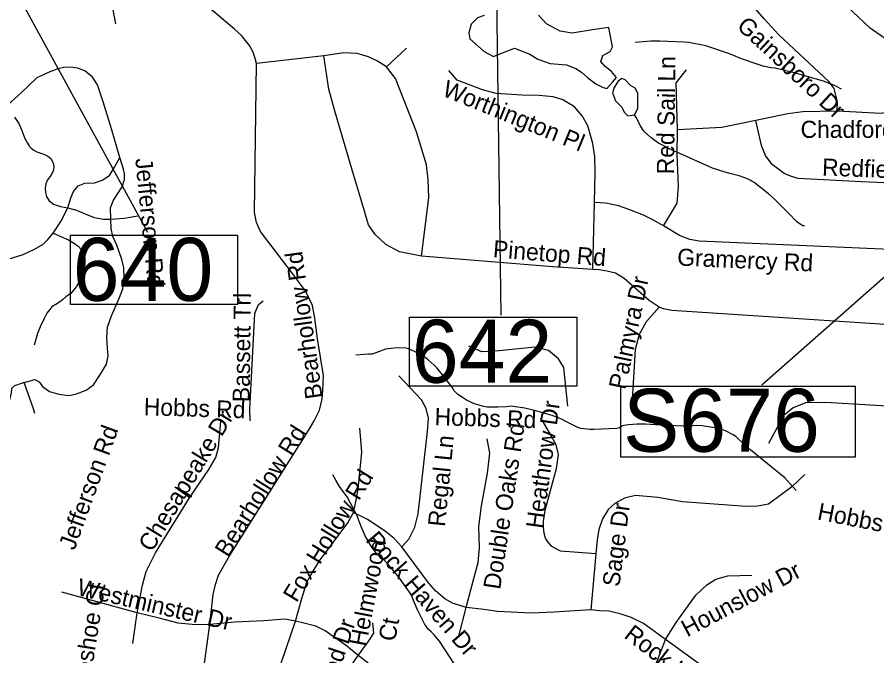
# Model space of a CAD drawing. Extents: x 1662474 to 1856135, y 779280 to 917889.
# Drawn here: x 1742746 to 1747522, y 858167 to 861715 of the extents above; entities that cross this region are included whole.
import ezdxf

# ---------------------------------------------------------------- set-up
doc = ezdxf.new("R2010")
doc.units = 0
for name, color, linetype in [('Exist Hydrographic Misc Water Feature', 7, 'Continuous'), ('Exist Hydrographic Pond Under 1500 Sq Ft', 7, 'Continuous'), ('Exist Road Non-System Type 51', 7, 'Continuous'), ('Exist Road Non-System Type 51 Label', 7, 'Continuous'), ('Exist Road Secondary Structure Standard Bridge Number Label', 7, 'Continuous'), ('Scratch_Level_6', 7, 'Continuous')]:
    doc.layers.add(name, color=color, linetype=linetype)

msp = doc.modelspace()

# ---------------------------------------------------------------- linework, layer by layer
at = {"layer": 'Exist Hydrographic Misc Water Feature'}
for points in [[(1747325.9, 861314.6), (1747290, 861333), (1747230.3, 861357.4), (1747076.6, 861402.7), (1747008.7, 861419.3), (1746956.8, 861431.7), (1746934.7, 861434), (1746890.8, 861442.3), (1746834.8, 861460.7), (1746755, 861489.3), (1746731.3, 861499.6), (1746697.2, 861513.8), (1746593.7, 861548.8), (1746571.7, 861554.9), (1746477.8, 861573.7), (1746449.7, 861576), (1746315.8, 861581), (1746297.8, 861581.2), (1746265.8, 861581.4), (1746179.7, 861574.1)], [(1747119.6, 860556.1), (1747111.6, 860556.1), (1747095.6, 860564.2), (1747077.8, 860578.4), (1747030.2, 860626.9), (1746972.6, 860685.3), (1746950.9, 860705.5), (1746919.1, 860733.8), (1746839.5, 860796.4), (1746829.5, 860802.6), (1746817.6, 860808.6), (1746793.6, 860820.8), (1746777.8, 860827), (1746757.7, 860833.1), (1746705.8, 860845.6), (1746683.9, 860851.7), (1746608, 860876.4), (1746410.8, 860964.1), (1746392.7, 860972.2), (1746309, 861014.9), (1746295.3, 861025.1), (1746265.4, 861047.2), (1746249.6, 861061.4), (1746231.5, 861077.6), (1746219.9, 861093.7), (1746208, 861111.7), (1746197.9, 861131.8), (1746188.1, 861151.9), (1746176.1, 861171.9)], [(1747073.5, 859086.1), (1747057.7, 859104.1), (1747010.1, 859156.5), (1746894.7, 859249.5), (1746821.3, 859310.1), (1746751.8, 859372.8), (1746737.8, 859384.9), (1746724.1, 859395), (1746680.2, 859417.3), (1746634.3, 859431.8), (1746608.2, 859435.9), (1746552.2, 859444.4), (1746520.3, 859446.7), (1746482.3, 859443), (1746448.3, 859443.3), (1746320.3, 859448.3), (1746236.3, 859453), (1746190.3, 859453.4), (1746142.3, 859449.8), (1746116.1, 859446), (1746104.2, 859442.1), (1746092.1, 859434.2), (1746078, 859430.2), (1745950, 859423.3), (1745929.9, 859423.5), (1745878, 859429.9), (1745860, 859436.1), (1745812.2, 859458.5), (1745766.5, 859482.9), (1745718.5, 859501.2), (1745620.7, 859530), (1745566.8, 859542.5), (1745540.9, 859546.8), (1745488.8, 859553.2), (1745464.8, 859549.4), (1745416.7, 859547.7), (1745356.8, 859548.2), (1745336.9, 859552.4), (1745312.9, 859558.6), (1745284.8, 859566.9), (1745263.1, 859577), (1745241.1, 859587.2), (1745219.2, 859601.4), (1745193.4, 859619.5), (1745173.5, 859639.8), (1745161.6, 859659.9), (1745141.9, 859686.1), (1745108.3, 859728.3), (1745078.5, 859764.6), (1745062.5, 859780.8), (1745028.9, 859811), (1745012.9, 859825.1), (1744977, 859845.5), (1744919.4, 859872), (1744905.5, 859876.1), (1744871.4, 859878.3), (1744839.4, 859876.6), (1744791.3, 859871), (1744753.1, 859855.3), (1744717, 859843.6), (1744696.9, 859841.8), (1744627, 859836.3)], [(1745230.5, 858034.8), (1745092.1, 858248), (1745060.5, 858284.3), (1745046.5, 858300.4), (1745030.5, 858312.5), (1745008.8, 858344.7), (1744969.4, 858423.1), (1744947.9, 858473.3), (1744938.1, 858499.3), (1744926.2, 858519.5), (1744866.9, 858604), (1744801.5, 858680.6), (1744787.6, 858694.7), (1744769.7, 858710.8), (1744743.9, 858733.1), (1744726, 858757.2), (1744710.3, 858779.3), (1744678.7, 858833.5), (1744655.3, 858889.8), (1744633.6, 858944), (1744578.4, 859050.5), (1744550.7, 859086.7), (1744537, 859106.9), (1744515.3, 859143.1), (1744499.5, 859173.2)]]:
    msp.add_lwpolyline(points, dxfattribs=at)
at = {"layer": 'Exist Hydrographic Pond Under 1500 Sq Ft'}
for points in [[(1745339.3, 861723.9), (1745303.8, 861711.2), (1745268.4, 861675.8), (1745255.8, 861627.8), (1745260.8, 861595), (1745339.3, 861524.2), (1745392.4, 861496.4), (1745432.8, 861514.1), (1745508.7, 861541.9), (1745594.7, 861509), (1745637.7, 861481.2), (1745706, 861458.4), (1745797.1, 861450.8), (1745850.2, 861430.6), (1745880.5, 861410.4), (1745915.9, 861377.5), (1745961.5, 861344.7), (1746001.9, 861324.4), (1746022.2, 861319.4), (1746052.5, 861354.8), (1746075.3, 861380.1), (1746047.5, 861412.9), (1746012.1, 861440.7), (1745989.3, 861468.5), (1745999.4, 861501.4), (1746039.9, 861524.2), (1746052.5, 861549.4), (1746032.3, 861658.2), (1745941.2, 861645.5), (1745830, 861625.3), (1745761.7, 861637.9), (1745685.8, 861678.4), (1745642.8, 861726.4)], [(1746151.2, 861337.1), (1746123.4, 861367.4), (1746105.7, 861375), (1746085.4, 861359.8), (1746062.7, 861324.4), (1746052.5, 861294.1), (1746070.2, 861251.1), (1746105.7, 861215.7), (1746118.3, 861187.9), (1746138.5, 861167.7), (1746176.1, 861171.9)], [(1746151.2, 861337.1), (1746176.5, 861321.9), (1746191.7, 861294.1), (1746191.7, 861208.1), (1746176.1, 861171.9)]]:
    msp.add_lwpolyline(points, dxfattribs=at)
at = {"layer": 'Exist Road Non-System Type 51'}
for p, q in [((1743231.1, 861993.2), (1743292.4, 861678.9)), ((1744796.8, 861439.8), (1744909.1, 861542.9)), ((1744448.8, 861499.6), (1744075, 861457.9)), ((1745944, 860312.7), (1745952.9, 860685.9)), ((1743703.1, 859044.5), (1743620.9, 859103.9)), ((1745960.5, 858733.5), (1745933.5, 858421.9)), ((1743411.5, 858404.9), (1742993.6, 858520.9)), ((1745200.6, 858283.9), (1745239.5, 858435.4)), ((1743387.6, 858234.5), (1743411.5, 858404.9))]:
    msp.add_line(p, q, dxfattribs=at)
for points in [[(1747781.1, 861448.1), (1747669.6, 861524.2), (1747485.4, 861654.4), (1747197.8, 861926.4), (1747114.6, 862019.8), (1746974.1, 862205.6)], [(1744075, 861457.9), (1744068.6, 861485.9), (1744055.9, 861520.9), (1744035.9, 861557), (1743992.4, 861612.9), (1743952.6, 861649.2), (1743907.5, 861688), (1743832.8, 861749.9), (1743780.5, 861791.7), (1743725.6, 861833.7), (1743668.6, 861877.5), (1743617.5, 861918.2), (1743573.1, 861947.9), (1743545.1, 861963.9), (1743531.1, 861969.4), (1743502.6, 861988.5)], [(1747300.9, 861191.9), (1747303, 861245), (1747285.4, 861317.9), (1747257.4, 861355.5), (1746977, 861616.9), (1746895.6, 861706.4), (1746764.4, 861858.6), (1746658.1, 862000.6)], [(1744796.8, 861439.8), (1744747.6, 861470.2), (1744697.9, 861495.1), (1744634.6, 861512.7), (1744560.2, 861517.2), (1744448.8, 861499.6)], [(1744991.5, 860386.4), (1744869.8, 860411.7), (1744793.6, 860452.4), (1744734.2, 860507.4), (1744697.9, 860561.8), (1744657.1, 860700.1), (1744614.4, 860840.8), (1744512.2, 861186.4), (1744476.9, 861315.9), (1744448.8, 861499.6)], [(1744363.9, 859419.5), (1744396, 859472.9), (1744426.1, 859531.1), (1744439.5, 859594.9), (1744444.2, 859642.4), (1744447.6, 859724), (1744414.6, 859928.2), (1744398.9, 860042.1), (1744386.2, 860112.2), (1744347.9, 860195.1), (1744276, 860290.2), (1744096.8, 860523.4), (1744074.8, 860574.1), (1744063.4, 860630.2), (1744075, 861457.9)], [(1747781.1, 861448.1), (1747696.9, 861260.4), (1747666.5, 861237.6), (1747630, 861208.2), (1747596.6, 861189.1), (1747546.9, 861180.4), (1747300.9, 861191.9)], [(1743315.1, 860935), (1743269.2, 861094.9), (1743223.6, 861243.9), (1743192.1, 861338.7), (1743164.2, 861381.4), (1743121.8, 861416.9), (1743080.8, 861431.1), (1743044.2, 861437.9), (1743003.4, 861434.5), (1742971.9, 861428.7), (1742926.4, 861412.2), (1742854, 861378.9), (1742767.1, 861294.6), (1742675, 861212.2)], [(1744991.5, 860386.4), (1745032.1, 860711.7), (1745028.5, 860813.8), (1745019.6, 860895.4), (1744964.4, 861077.5), (1744847.6, 861374.1), (1744796.8, 861439.8)], [(1745952.9, 860685.9), (1745957.1, 860850.2), (1745955, 860939.5), (1745943.6, 861013.5), (1745915.4, 861111.7), (1745884.6, 861166), (1745841.9, 861216.1), (1745778.1, 861255.8), (1745722.8, 861272), (1745646.6, 861279.4), (1745549.5, 861281.2), (1745406.1, 861290.9), (1745330.9, 861310.6), (1745190.4, 861364.9), (1745144.5, 861419.2)], [(1746414.6, 861088.9), (1746407.2, 861350.2), (1746463.6, 861422.2)], [(1742731.1, 861158.9), (1742755.1, 861124.8), (1742771.6, 861085.4), (1742787.9, 861041.6), (1742802.6, 861014.2), (1742813.4, 860997.2), (1742822.5, 860986.4), (1742838, 860975.9), (1742854.5, 860966.5), (1742872.1, 860961), (1742892.9, 860954.7), (1742914.9, 860942.4), (1742931.9, 860929.5), (1742942.4, 860914), (1742948, 860897.8), (1742948.8, 860881.2), (1742946.1, 860860.4), (1742933.5, 860837.6), (1742914.1, 860810.4), (1742905.1, 860789.4), (1742900.1, 860764.4), (1742902.9, 860741.4), (1742908.1, 860717.9), (1742922.8, 860694.4), (1742946.4, 860675.2), (1742986.6, 860663.9), (1743027.2, 860654.9)], [(1747300.9, 861191.9), (1747111.4, 861188.9), (1747026.9, 861178.4), (1746850, 861140.8)], [(1746850, 861140.8), (1746661.2, 861102.4), (1746414.6, 861088.9)], [(1747991.6, 860776.5), (1747436.4, 860800.4), (1747084.4, 860817.9), (1747046.9, 860829.8), (1747007.1, 860846), (1746939.5, 860896.2), (1746904.1, 860946), (1746880.4, 861001.4), (1746850, 861140.8)], [(1746337.4, 860556.5), (1746411.9, 860681.5), (1746419, 860774.4), (1746411.9, 860952.6), (1746414.6, 861088.9)], [(1743027.2, 860654.9), (1743043, 860712.2), (1743057.6, 860747.1), (1743084.4, 860778.6), (1743120.6, 860793.2), (1743174.8, 860795.1), (1743217.5, 860809), (1743259, 860836.1), (1743286, 860880.9), (1743315.1, 860935)], [(1743265.9, 860593), (1743264.8, 860654.9), (1743280.5, 860698.8), (1743301.8, 860730.2), (1743328.9, 860773.1), (1743342.1, 860813.5), (1743341.1, 860845), (1743336.6, 860869.7), (1743315.1, 860935)], [(1746337.4, 860556.5), (1746277, 860589.9), (1746224.9, 860614.9), (1746150, 860644.8), (1746086.2, 860667.2), (1746016.4, 860681.8), (1745952.9, 860685.9)], [(1742945.1, 860515.4), (1742988.1, 860579.6), (1743027.2, 860654.9)], [(1743027.2, 860654.9), (1743074.5, 860642.4), (1743113.9, 860626.4), (1743173.4, 860601.9), (1743225.4, 860592), (1743265.9, 860593)], [(1742784.1, 859685.7), (1742842.8, 859702.8), (1742867.6, 859689.6), (1742886.9, 859663.4), (1742925.1, 859635.9), (1742977.6, 859620.1), (1743033.8, 859612.4), (1743075.8, 859621.7), (1743128.2, 859642.4), (1743170, 859672), (1743208.6, 859731.6), (1743241.9, 859787.8), (1743250.6, 859833.2), (1743247.1, 859875.4), (1743243.5, 859936.1), (1743247.1, 859992.2), (1743270.2, 860056.5), (1743296, 860114.9), (1743313.1, 860156.9), (1743332.8, 860205.6), (1743339.9, 860265.2), (1743338, 860321.9), (1743327.8, 860368.4), (1743299.4, 860448.9), (1743277.1, 860496.2), (1743267.9, 860541.4), (1743265.9, 860593)], [(1743265.9, 860593), (1743340.1, 860598.5), (1743415.4, 860612.2)], [(1747978.1, 860407.4), (1746535.4, 860469.9), (1746483.4, 860479.1), (1746425.9, 860501.2), (1746337.4, 860556.5)], [(1742638.2, 860359.7), (1742695.5, 860370.2), (1742778.6, 860397.2), (1742841.6, 860425.4), (1742889.9, 860454.7), (1742915.9, 860479.4), (1742945.1, 860515.4)], [(1742945.1, 860515.4), (1743030.6, 860478.4), (1743063.1, 860458.1), (1743084.6, 860443.2), (1743102.2, 860422.9), (1743113.9, 860402.5), (1743121.8, 860378.1), (1743121.8, 860346.6), (1743118.4, 860310.4), (1743100.4, 860264.4), (1743075.5, 860219.5), (1743044.2, 860179.4), (1743015.4, 860161.2), (1742998.1, 860145), (1742968.6, 860125), (1742938.2, 860105.1), (1742927.8, 860090.7), (1742910.1, 860069.9), (1742894.9, 860041.1), (1742872.4, 859994.9), (1742858.5, 859957.4), (1742839, 859893)], [(1745944, 860312.7), (1745721.6, 860328.4), (1744991.5, 860386.4)], [(1746312.5, 860104.4), (1746257.1, 860140.8), (1746117.4, 860262.9), (1746069.6, 860292), (1746021.6, 860304.4), (1745979.4, 860311.7), (1745944, 860312.7)], [(1744040.6, 859471.5), (1744037.4, 859536.4), (1744065, 860069.4), (1744086, 860118.2), (1744111.8, 860139.5)], [(1746162.6, 859558.4), (1746181.2, 859870.4), (1746203.2, 859954.2), (1746242.6, 860024.2), (1746312.5, 860104.4)], [(1747973.1, 859989.4), (1747539.5, 860008.5), (1746382.2, 860085.7), (1746336.4, 860094.1), (1746312.5, 860104.4)], [(1745804.4, 859554.2), (1745782.2, 859768.4), (1745752.4, 859816.7), (1745698, 859863.4), (1745620.9, 859882.2), (1745423, 859860.5), (1745328, 859856), (1745255.2, 859887.8)], [(1742784.1, 859685.7), (1742730.9, 859666.2), (1742714.1, 859651.4), (1742711.5, 859627.2), (1742702, 859588.1), (1742690.2, 859554.4), (1742663.1, 859518), (1742624.1, 859486.2), (1742575.8, 859453.9), (1742521.1, 859442.9), (1742474.2, 859446.9), (1742448, 859446.6), (1742427, 859455.2), (1742411.2, 859476.5), (1742407.9, 859497.2), (1742385, 859534.2), (1742360.6, 859544.5), (1742306.2, 859565.5), (1742259, 859621.7)], [(1742843.8, 859512.2), (1742836.4, 859538.2), (1742784.1, 859685.7)], [(1745025.1, 859412.4), (1745031.6, 859486.8), (1745017.8, 859540.5), (1744991.8, 859588.6), (1744865.8, 859721.9)], [(1747881.5, 859537.4), (1747828.1, 859539.8), (1747237.6, 859574.2), (1747125.6, 859571.5), (1747057.1, 859545.2), (1747005.9, 859502.2), (1746979.4, 859455.2), (1746920.9, 859346.9)], [(1745960.5, 858733.5), (1745763.6, 858748.9), (1745715.6, 858774.2), (1745694.9, 858799.1), (1745681.2, 858820.9), (1745673.4, 858847.9), (1745668.9, 858882.2), (1745669.4, 858912.5), (1745679.9, 858976.8), (1745742.1, 859206.9), (1745753.1, 859284.4), (1745739.8, 859339.5), (1745700.4, 859410.1), (1745654.2, 859489.6)], [(1743703.1, 859044.5), (1743810.4, 859202), (1743848.8, 859268.4), (1743863.4, 859323.2), (1743877.4, 859470.8)], [(1743815.6, 858340.6), (1743834.4, 858508.2), (1743847.6, 858563.2), (1743863.9, 858615.1), (1743925.1, 858721.9), (1744363.9, 859419.5)], [(1744614.6, 858962.9), (1744628.8, 859031.4), (1744639.5, 859095.2), (1744660.8, 859297.2), (1744657.1, 859346.9), (1744649.8, 859431.1)], [(1744883.4, 858772.9), (1744922.5, 858814.6), (1744954.5, 858881.5), (1744973.9, 858955.5), (1745025.1, 859412.4)], [(1745239.5, 858435.4), (1745283.4, 858597), (1745306.4, 858685.4), (1745314.9, 858767.6), (1745310.4, 858885.4), (1745325.1, 858999.6), (1745358.1, 859182), (1745371, 859291.8), (1745357.4, 859371.8)], [(1747121.9, 859173.9), (1747050, 859106.2), (1746920.6, 859009.4), (1746858.4, 858999.1), (1746795.9, 858997), (1746441.9, 859021.9), (1746305.4, 859045.5), (1746180.1, 859057.4), (1746119.9, 859042.4), (1746066.9, 859013.5), (1746028.2, 858980.4), (1745997.2, 858927.2), (1745977.9, 858868.9), (1745968.6, 858811.4), (1745960.5, 858733.5)], [(1743411.5, 858404.9), (1743440.9, 858558.7), (1743462.9, 858635.6), (1743514.9, 858739.8), (1743703.1, 859044.5)], [(1744291, 858360.2), (1744326.4, 858485.2), (1744354.2, 858575.2), (1744386.5, 858631.4), (1744426.1, 858694.9), (1744583.1, 858905.9), (1744614.6, 858962.9)], [(1744883.4, 858772.9), (1744840.6, 858817.8), (1744790.6, 858858.7), (1744691.8, 858923.8), (1744614.6, 858962.9)], [(1745239.5, 858435.4), (1745164.8, 858458.4), (1745120.9, 858483.4), (1745070, 858526.9), (1745030.4, 858571.8), (1744914.6, 858730.1), (1744883.4, 858772.9)], [(1746347.9, 858257.4), (1746406.4, 858351.9), (1746515.4, 858504.6), (1746577.2, 858561.2), (1746626.9, 858592.8), (1746693.9, 858610.7), (1746828.1, 858614.6)], [(1745933.5, 858421.9), (1745728.2, 858408.5), (1745602.2, 858403), (1745414.6, 858413.2), (1745337.6, 858423.2), (1745239.5, 858435.4)], [(1743815.6, 858340.6), (1743736.4, 858339.5), (1743640.6, 858348.9), (1743534.4, 858375.2), (1743411.5, 858404.9)], [(1746347.9, 858257.4), (1746226.1, 858345.9), (1746157.4, 858379.2), (1746102.2, 858398), (1746034.5, 858414.6), (1745980.1, 858417.5), (1745933.5, 858421.9)], [(1743729.1, 857706.2), (1743738.2, 857829), (1743773.6, 858032.2), (1743815.6, 858340.6)], [(1744291, 858360.2), (1744233.2, 858369.7), (1744115.6, 858361.4), (1743954.2, 858353.2), (1743815.6, 858340.6)], [(1744192.9, 857189.4), (1744123, 857461.4), (1744099.9, 857582.4), (1744099.9, 857644), (1744108.9, 857772.6), (1744117.8, 857830.6), (1744135.4, 857903), (1744291, 858360.2)], [(1744639.5, 858168.7), (1744575, 858223), (1744456.4, 858305.2), (1744404.1, 858331.1), (1744337.4, 858348.7), (1744291, 858360.2)], [(1744639.5, 858168.7), (1744696, 858244.8), (1744727.1, 858292), (1744721.6, 858349.8)], [(1746254.1, 857964.8), (1746298, 858126.9), (1746347.9, 858257.4)], [(1746842.9, 857920.9), (1746759.4, 857964.4), (1746636.6, 858047.9), (1746347.9, 858257.4)], [(1744505.1, 857451.1), (1744475.2, 857603), (1744469.8, 857672.1), (1744463.6, 857743.8), (1744462.9, 857783.4), (1744471, 857837.9), (1744502.8, 857943.2), (1744533.2, 858004.9), (1744565.8, 858061.4), (1744639.5, 858168.7)], [(1744969.6, 857765.5), (1744864.5, 857885.8), (1744773.9, 858036.4), (1744740.6, 858078.1), (1744693.9, 858126.9), (1744639.5, 858168.7)]]:
    msp.add_lwpolyline(points, dxfattribs=at)
at = {"layer": 'Exist Road Secondary Structure Standard Bridge Number Label'}
for p, q in [((1745392.4, 862976.3), (1745433.2, 860059.1)), ((1742518.2, 862261.8), (1743468.9, 860520.9))]:
    msp.add_line(p, q, dxfattribs=at)
for points in [[(1743041.4, 860503.1), (1743970.4, 860503.1), (1743970.4, 860119), (1743041.4, 860119)], [(1744925.6, 860048.4), (1745854.5, 860048.4), (1745854.5, 859664.3), (1744925.6, 859664.3)]]:
    msp.add_lwpolyline(points, close=True, dxfattribs=at)
at = {"layer": 'Scratch_Level_6'}
msp.add_line((1748518, 861115), (1746882.7, 859670), dxfattribs=at)
msp.add_lwpolyline([(1746099.6, 859664.8), (1747402.2, 859664.8), (1747402.2, 859269.9), (1746099.6, 859269.9)], close=True, dxfattribs=at)

# ---------------------------------------------------------------- texts
at = {"layer": 'Exist Road Non-System Type 51 Label'}
for s, rotation, p in [('Gainsboro Dr', 317.1418, (1746738.3, 861658)), ('Red Sail Ln', 89.2334, (1746394.6, 860841.5)), ('Worthington Pl', 337.8473, (1745101.1, 861280.7)), ('Jefferson Rd', 275.5667, (1743401.3, 860928.3)), ('Jefferson Rd', 275.5667, (1743401.3, 860928.3)), ('Redfield Dr', 357.7902, (1747216.5, 860835.5)), ('Pinetop Rd', 355.4863, (1745386.6, 860381.4)), ('Bearhollow Rd', 97.9881, (1744442.7, 859600.5)), ('Gramercy Rd', 357.431, (1746411.3, 860335.4)), ('Palmyra Dr', 78.1549, (1746124.4, 859642.1)), ('Bassett Trl', 89.3215, (1744036.9, 859575.6)), ('Bassett Trl', 89.3215, (1744036.9, 859575.6)), ('Hobbs Rd', 358.2391, (1743447.9, 859504)), ('Hobbs Rd', 358.2391, (1743447.9, 859504)), ('Heathrow Dr', 82.2535, (1745665.7, 858870.3)), ('Heathrow Dr', 82.2535, (1745665.7, 858870.3)), ('Hobbs Rd', 358.2391, (1745063.8, 859448.6)), ('Chesapeake Dr', 58.866, (1743494.5, 858738.7)), ('Chesapeake Dr', 58.866, (1743494.5, 858738.7)), ('Jefferson Rd', 70.0478, (1743063.6, 858748.5)), ('Jefferson Rd', 70.0478, (1743063.6, 858748.5)), ('Bearhollow Rd', 57.9903, (1743917.8, 858708.5)), ('Double Oaks Rd', 81.5517, (1745428.8, 858531.6)), ('Regal Ln', 84.2388, (1745121.8, 858881.3)), ('Fox Hollow Rd', 58.6082, (1744298.2, 858458)), ('Sage Dr', 82.7797, (1746091.3, 858547.1)), ('Hobbs Rd', 348.9879, (1747187.1, 858924.8)), ('Rock Haven Dr', 310.8798, (1744676.9, 858807.3)), ('Helmwood', 79.2228, (1744684.4, 858214.8)), ('Hounslow Dr', 28.0097, (1746468, 858268.7)), ('Westminster Dr', 346.9078, (1743072.8, 858504.9)), ('Horseshoe Ct', 81.1242, (1743115.9, 857795)), ('Helmwood Dr', 71.6647, (1744385, 857621.7)), (' Ct', 79.2228, (1744838.5, 858207.8)), ('Rock Haven Dr', 322.3647, (1746112, 858271.3))]:
    msp.add_text(s, height=95, rotation=rotation, dxfattribs=at).set_placement(p)
msp.add_text('Chadford Pl', height=95, dxfattribs=at).set_placement((1747098, 861044.4))
at = {"layer": 'Exist Road Secondary Structure Standard Bridge Number Label'}
for s, p in [('640', (1743054, 860138.7)), ('642', (1744938.1, 859684.1))]:
    msp.add_text(s, height=350, dxfattribs=at).set_placement(p)
at = {"layer": 'Scratch_Level_6'}
msp.add_text('S676', height=350, dxfattribs=at).set_placement((1746112.1, 859300.5))

doc.saveas('drawing.dxf')
